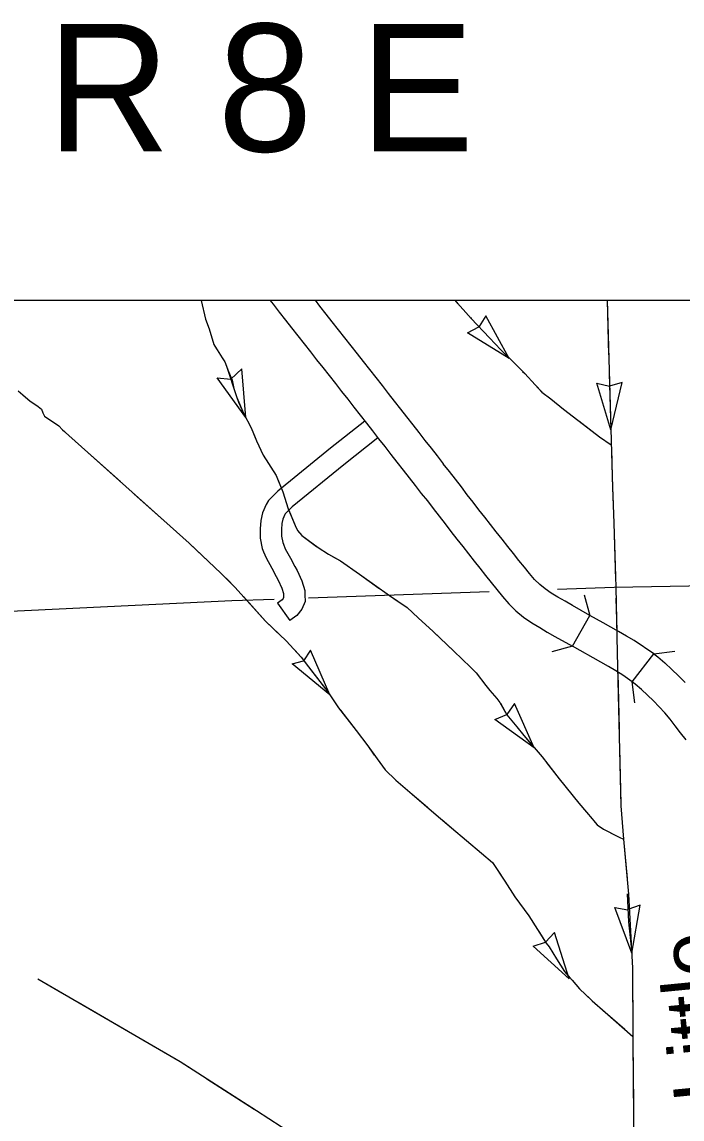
# Model space of a CAD drawing. Extents: x -117616 to 64730, y 54117 to 789866.
# Drawn here: x 62888.1 to 62981.1, y 55199.5 to 55354.2 of the extents above; entities that cross this region are included whole.
import ezdxf

# ---------------------------------------------------------------- set-up
doc = ezdxf.new("R2010")
doc.units = 0
for name, color, linetype in [('10', 7, 'Continuous'), ('37', 7, 'Continuous'), ('43', 7, 'Continuous'), ('46', 7, 'Continuous'), ('5', 7, 'Continuous'), ('Default', 7, 'Continuous'), ('R_No Plot', 7, 'Continuous')]:
    doc.layers.add(name, color=color, linetype=linetype)

msp = doc.modelspace()

# ---------------------------------------------------------------- linework, layer by layer
at = {"layer": '10'}
msp.add_line((62943.52, 55288.8), (62943.52, 55288.8), dxfattribs=at)
for points in [[(62923.02, 55314.94), (62923.47, 55314.37), (62924.34, 55313.26), (62925.22, 55312.15), (62926.09, 55311.04), (62926.97, 55309.92), (62927.85, 55308.79), (62928.74, 55307.67), (62929.62, 55306.55), (62930.5, 55305.44), (62931.38, 55304.32), (62932.26, 55303.19), (62933.14, 55302.08), (62934.01, 55300.97), (62934.88, 55299.85), (62935.75, 55298.73), (62936.62, 55297.62), (62937.48, 55296.51), (62938.35, 55295.41), (62939.21, 55294.3), (62940.07, 55293.19), (62940.94, 55292.09), (62941.81, 55290.99), (62942.67, 55289.89), (62943.52, 55288.8)], [(62929.39, 55314.94), (62930.03, 55314.12), (62930.9, 55313), (62931.78, 55311.89), (62932.66, 55310.77), (62933.55, 55309.65), (62934.43, 55308.53), (62935.31, 55307.4), (62936.19, 55306.29), (62937.07, 55305.17), (62937.95, 55304.04), (62938.83, 55302.92), (62939.69, 55301.81), (62940.56, 55300.7), (62941.42, 55299.59), (62942.29, 55298.48), (62943.15, 55297.38), (62944.01, 55296.28), (62944.87, 55295.18), (62945.74, 55294.08), (62946.6, 55292.98), (62947.46, 55291.88)], [(62965.66, 55266.14), (62968.12, 55270.48), (62965.69, 55271.87), (62964.63, 55272.48), (62963.61, 55273.08), (62962.66, 55273.65), (62961.83, 55274.23), (62961.07, 55274.86), (62960.34, 55275.57), (62959.63, 55276.39), (62958.89, 55277.28), (62958.13, 55278.24), (62957.35, 55279.23), (62956.56, 55280.23), (62955.76, 55281.25), (62954.94, 55282.28), (62954.12, 55283.31), (62953.31, 55284.34), (62952.49, 55285.39), (62951.66, 55286.46), (62950.84, 55287.52), (62950.01, 55288.61), (62949.17, 55289.7), (62948.32, 55290.79), (62947.46, 55291.88)], [(62943.52, 55288.8), (62944.37, 55287.71), (62945.22, 55286.63), (62946.05, 55285.55), (62946.88, 55284.48), (62947.71, 55283.39), (62948.54, 55282.33), (62949.37, 55281.26), (62950.2, 55280.2), (62951.03, 55279.17), (62951.83, 55278.15), (62952.63, 55277.14), (62953.42, 55276.13), (62954.21, 55275.14), (62955, 55274.14), (62955.82, 55273.14), (62956.71, 55272.13), (62957.71, 55271.15), (62958.79, 55270.25), (62959.93, 55269.46), (62961.05, 55268.78), (62962.12, 55268.15), (62963.2, 55267.53), (62965.66, 55266.14)], [(62977.13, 55265.08), (62974.36, 55266.94), (62973.27, 55267.58), (62972.17, 55268.22), (62971.08, 55268.83), (62970, 55269.44), (62968.12, 55270.48)], [(62974.07, 55261.13), (62972.76, 55262.05), (62971.78, 55262.66), (62970.74, 55263.27), (62969.69, 55263.88), (62965.66, 55266.14)], [(62974.07, 55261.13), (62977.13, 55265.08), (62977.68, 55264.66), (62978.7, 55263.78), (62979.68, 55262.88), (62980.63, 55261.96), (62981.55, 55261.01)], [(62981.68, 55252.94), (62980.92, 55253.94), (62980.16, 55254.92), (62979.43, 55255.85), (62978.69, 55256.73), (62977.91, 55257.58), (62977.09, 55258.42), (62976.24, 55259.25), (62975.38, 55260.04), (62974.52, 55260.78), (62974.07, 55261.13)]]:
    msp.add_lwpolyline(points, dxfattribs=at)
at = {"layer": '37'}
for points in [[(62967.31, 55273.38), (62968.12, 55270.49)], [(62965.66, 55266.13), (62962.77, 55265.33)], [(62977.13, 55265.08), (62980.1, 55265.46)], [(62974.45, 55258.15), (62974.07, 55261.13)]]:
    msp.add_lwpolyline(points, dxfattribs=at)
at = {"layer": '43'}
for p, q in [((62953.47, 55312.77), (62952.51, 55311.22)), ((62956.74, 55306.74), (62953.46, 55312.77)), ((62950.89, 55310.34), (62952.49, 55311.2)), ((62956.74, 55306.74), (62950.88, 55310.33)), ((62919.08, 55305.26), (62917.54, 55303.82)), ((62919.64, 55298.42), (62919.08, 55305.26)), ((62915.61, 55303.98), (62917.54, 55303.82)), ((62919.64, 55298.42), (62915.61, 55303.98)), ((62972.66, 55303.36), (62970.91, 55302.84)), ((62971.08, 55296.68), (62972.66, 55303.36)), ((62971.08, 55296.68), (62969.11, 55303.26)), ((62969.11, 55303.26), (62970.89, 55302.84)), ((62928.75, 55265.59), (62927.75, 55264.07)), ((62931.48, 55259.3), (62928.75, 55265.59)), ((62926.16, 55263.64), (62927.75, 55264.07)), ((62931.48, 55259.3), (62926.16, 55263.64)), ((62957.49, 55258.06), (62956.41, 55256.53)), ((62960.29, 55251.8), (62957.49, 55258.06)), ((62954.73, 55255.82), (62956.41, 55256.53)), ((62960.29, 55251.8), (62954.73, 55255.82)), ((62971.66, 55229.28), (62973.46, 55228.96)), ((62974.02, 55222.84), (62971.66, 55229.28)), ((62975.2, 55229.6), (62973.48, 55228.99)), ((62974.02, 55222.84), (62975.2, 55229.6)), ((62960.13, 55223.84), (62961.87, 55224.4)), ((62963.12, 55225.76), (62961.89, 55224.41)), ((62965.21, 55219.23), (62963.14, 55225.77)), ((62965.21, 55219.23), (62960.14, 55223.86))]:
    msp.add_line(p, q, dxfattribs=at)
for points in [[(62913.34, 55314.94), (62913.35, 55314.92), (62913.97, 55312.26), (62914.47, 55310.91), (62915.12, 55308.69), (62916.3, 55306.84), (62916.69, 55306.25), (62917.2, 55304.9), (62917.73, 55303.66), (62917.96, 55302.51), (62918.38, 55301.25), (62918.6, 55300.57), (62919.33, 55299.01), (62920.4, 55296.96), (62921.16, 55295.11), (62922.06, 55293.08), (62923.91, 55290.21), (62924.84, 55287.9), (62925.6, 55285.53), (62926.61, 55283.17), (62926.92, 55282.47), (62927.53, 55281.74), (62929.81, 55280.08), (62931.29, 55279.13), (62932.98, 55278.17), (62935.66, 55276.3), (62939.87, 55273.28), (62942.39, 55271.63), (62943.92, 55270.15), (62946.02, 55268.22), (62948.95, 55265.47), (62951.3, 55263.19), (62952.1, 55262.39), (62953.45, 55260.6), (62954.01, 55259.91), (62955.03, 55258.77), (62955.44, 55258.23), (62956.4, 55256.49), (62957.83, 55254.77), (62958.81, 55253.53), (62961.38, 55250.53), (62963.78, 55247.45), (62966.57, 55244.02), (62967.66, 55242.75), (62968.44, 55241.79), (62969.14, 55240.97), (62970.04, 55240.34), (62972.23, 55239.19), (62972.87, 55238.91)], [(62913.34, 55314.94), (62913.35, 55314.92), (62913.97, 55312.26), (62914.47, 55310.91), (62915.12, 55308.69), (62915.52, 55308.07)], [(62949.07, 55314.94), (62951.4, 55312.38), (62953.99, 55309.63), (62955.59, 55307.94), (62957.25, 55306.32), (62958.94, 55304.6), (62960.43, 55303), (62961.35, 55302), (62962.6, 55301.02), (62964.43, 55299.59), (62968.46, 55296.48), (62969.46, 55295.68), (62971.14, 55294.53)], [(62949.07, 55314.94), (62949.52, 55314.45)], [(62970.54, 55314.94), (62970.77, 55307.24)], [(62970.54, 55314.94), (62971.31, 55288.54), (62971.51, 55283.5), (62971.76, 55274.48), (62971.99, 55265.19), (62972.48, 55243.65), (62972.87, 55238.91), (62973.57, 55231.15), (62974.14, 55220.72), (62974.19, 55211.11), (62974.3, 55193.62)], [(62970.54, 55314.94), (62971.31, 55288.54), (62971.51, 55283.5), (62971.76, 55274.48), (62971.99, 55265.19), (62972.48, 55243.65), (62972.87, 55238.91), (62973.57, 55231.15), (62974.14, 55220.72), (62974.19, 55211.11), (62974.3, 55193.62)], [(62951.3, 55312.49), (62951.4, 55312.38), (62953.99, 55309.63), (62955.59, 55307.94), (62956.78, 55306.78)], [(62916.86, 55305.81), (62918.38, 55301.25), (62919.33, 55299.01), (62919.64, 55298.42)], [(62958.64, 55304.91), (62958.94, 55304.6), (62960.43, 55303), (62961.34, 55302.01)], [(62970.85, 55304.6), (62971.08, 55296.68)], [(62887.54, 55302.19), (62889.2, 55300.77), (62890.38, 55299.98), (62890.85, 55299.56), (62891.02, 55299.08), (62891.27, 55298.58), (62893.3, 55297.23), (62893.8, 55296.67), (62911.63, 55280.67), (62916.13, 55276.47), (62918.11, 55274.49), (62922.4, 55269.67), (62925.31, 55266.92), (62927.44, 55264.61), (62928.46, 55263.23), (62931.21, 55259.71), (62932.72, 55257.46), (62935.2, 55254.25), (62936.84, 55252.08), (62938.13, 55250.26), (62939.28, 55248.7), (62940.79, 55247.24), (62943.1, 55245.29), (62946.45, 55242.38), (62948.62, 55240.52), (62952.85, 55236.95), (62954.41, 55235.62), (62956.14, 55233), (62957.55, 55230.8), (62959.5, 55228.11), (62961.96, 55224.28), (62962.38, 55223.73), (62963.41, 55222.05), (62964.56, 55220.25), (62965.61, 55219.02), (62966.66, 55217.84), (62968.45, 55216.12), (62970.27, 55214.52), (62974.19, 55211.11)], [(62961.34, 55302.01), (62961.35, 55302), (62962.6, 55301.02), (62964.43, 55299.59), (62964.46, 55299.57)], [(62888.27, 55301.57), (62889.2, 55300.77), (62890.38, 55299.98), (62890.85, 55299.56), (62891.02, 55299.08), (62891.27, 55298.58), (62893.3, 55297.23), (62893.8, 55296.67), (62894.08, 55296.41)], [(62966.55, 55297.96), (62968.46, 55296.48), (62969.46, 55295.68), (62971.14, 55294.53)], [(62920.77, 55296.04), (62921.16, 55295.11), (62922.06, 55293.08), (62923.91, 55290.21), (62924.39, 55289.03)], [(62896.05, 55294.65), (62901.95, 55289.36)], [(62971.15, 55294.04), (62971.27, 55290.08)], [(62971.27, 55290.08), (62971.31, 55288.54), (62971.41, 55286.13)], [(62903.91, 55287.59), (62909.81, 55282.31)], [(62925.69, 55285.32), (62926.61, 55283.17), (62926.74, 55282.87)], [(62971.52, 55283.49), (62971.73, 55275.57)], [(62926.74, 55282.87), (62926.92, 55282.47), (62927.53, 55281.74), (62929.61, 55280.23)], [(62911.77, 55280.54), (62916.13, 55276.47), (62917.51, 55275.09)], [(62931.84, 55278.82), (62932.98, 55278.17), (62935.66, 55276.3), (62938.37, 55274.35)], [(62919.3, 55273.15), (62922.4, 55269.67), (62924.77, 55267.43)], [(62940.54, 55272.84), (62942.39, 55271.63), (62943.92, 55270.15), (62946.02, 55268.22), (62946.55, 55267.72)], [(62971.8, 55272.93), (62971.91, 55268.37)], [(62926.6, 55265.52), (62927.44, 55264.61), (62928.46, 55263.23), (62929.08, 55262.44)], [(62948.47, 55265.91), (62948.95, 55265.47), (62951.3, 55263.19), (62952.1, 55262.39), (62953.45, 55260.6), (62953.84, 55260.12)], [(62929.08, 55262.44), (62931.21, 55259.71), (62931.48, 55259.3)], [(62972.05, 55262.38), (62972.23, 55254.46)], [(62932.98, 55257.12), (62935.2, 55254.25), (62936.84, 55252.08), (62937.74, 55250.8)], [(62955.52, 55258.09), (62956.4, 55256.49), (62957.83, 55254.77), (62958.81, 55253.53), (62960.29, 55251.8)], [(62972.29, 55251.82), (62972.47, 55243.9)], [(62961.98, 55249.77), (62963.78, 55247.45), (62966.57, 55244.02), (62966.94, 55243.59)], [(62939.31, 55248.68), (62940.79, 55247.24), (62943.1, 55245.29), (62945.24, 55243.43)], [(62947.24, 55241.71), (62948.62, 55240.52), (62952.85, 55236.95), (62953.28, 55236.58)], [(62968.63, 55241.57), (62969.14, 55240.97), (62970.04, 55240.34), (62971.88, 55239.38)], [(62972.67, 55241.27), (62972.87, 55238.91), (62973.36, 55233.38)], [(62971.88, 55239.38), (62972.23, 55239.19), (62972.87, 55238.91)], [(62955.04, 55234.65), (62956.14, 55233), (62957.55, 55230.8), (62959.5, 55228.11)], [(62973.36, 55231.23), (62973.58, 55227.28)], [(62973.58, 55227.28), (62974.02, 55222.84)], [(62960.92, 55225.89), (62961.96, 55224.28), (62962.38, 55223.73), (62963.41, 55222.05), (62964.56, 55220.25), (62965.35, 55219.33)], [(62974.14, 55220.2), (62974.19, 55212.28)], [(62890.3, 55219.25), (62910.39, 55207.56), (62921.14, 55200.64), (62928.1, 55196.14), (62931.65, 55194.31), (62937.19, 55192), (62940.62, 55190.62), (62944.88, 55188.94), (62947.85, 55187.72), (62950.24, 55186.52), (62952.95, 55185.03), (62954.45, 55184.4), (62956.4, 55183.04), (62959.67, 55181.21), (62962.62, 55179.61), (62964.69, 55178.45), (62966.63, 55176.89), (62969.54, 55174.51), (62974.14, 55171.11), (62975.1, 55170.57)], [(62890.3, 55219.25), (62893.72, 55217.26)], [(62967.13, 55217.39), (62968.45, 55216.12), (62970.05, 55214.72)], [(62896.01, 55215.93), (62902.85, 55211.95)], [(62970.05, 55214.72), (62970.27, 55214.52), (62973.04, 55212.11)], [(62905.13, 55210.62), (62910.39, 55207.56), (62911.94, 55206.57)], [(62974.2, 55209.64), (62974.25, 55201.72)], [(62914.16, 55205.14), (62920.81, 55200.85)]]:
    msp.add_lwpolyline(points, dxfattribs=at)
at = {"layer": '46'}
for points in [[(62936.39, 55297.91), (62931.59, 55294.07), (62924.13, 55288.02), (62922.83, 55286.68), (62922.48, 55286.13), (62922, 55284.98), (62921.74, 55283.87), (62921.67, 55282.68), (62921.67, 55281.37), (62921.95, 55279.95), (62922.15, 55279.45), (62922.5, 55278.59), (62923.3, 55277.15), (62923.92, 55275.97), (62924.2, 55275.47), (62924.72, 55274.34), (62924.94, 55273.59), (62924.94, 55273.35), (62924.95, 55273), (62924.91, 55272.88), (62924.75, 55272.67), (62924.08, 55272.2), (62925.83, 55269.76)], [(62938.24, 55295.55), (62933.47, 55291.73), (62926.16, 55285.8), (62925.2, 55284.81), (62925.15, 55284.74), (62924.87, 55284.05), (62924.72, 55283.44), (62924.67, 55282.6), (62924.67, 55281.66), (62924.85, 55280.78), (62924.93, 55280.55), (62925.2, 55279.89), (62925.94, 55278.58), (62926.55, 55277.41), (62926.88, 55276.84), (62927.54, 55275.39), (62927.94, 55274.01), (62927.94, 55273.41), (62927.98, 55272.47), (62927.52, 55271.35), (62926.84, 55270.48), (62925.83, 55269.76)]]:
    msp.add_lwpolyline(points, dxfattribs=at)
at = {"layer": '5'}
for points in [[(62971.54, 55274.44), (62963.56, 55274.15)], [(63024.1, 55275.35), (62971.54, 55274.44)], [(62923.63, 55272.74), (62917.67, 55272.53), (62864.06, 55269.98)], [(62953.92, 55273.81), (62928.45, 55272.91)]]:
    msp.add_lwpolyline(points, dxfattribs=at)
at = {"layer": 'R_No Plot'}
msp.add_lwpolyline([(62347.42, 55314.94), (63854.85, 55314.94), (63854.85, 54389.3), (62347.42, 54389.3)], close=True, dxfattribs=at)

# ---------------------------------------------------------------- texts
at = {"layer": '43'}
msp.add_text('Little', height=8.448, rotation=95.5473, dxfattribs=at).set_placement((62988.47, 55202.44))
at = {"layer": 'Default'}
msp.add_text('R 8 E', height=18, dxfattribs=at).set_placement((62891.59, 55335.93))

doc.saveas('drawing.dxf')
